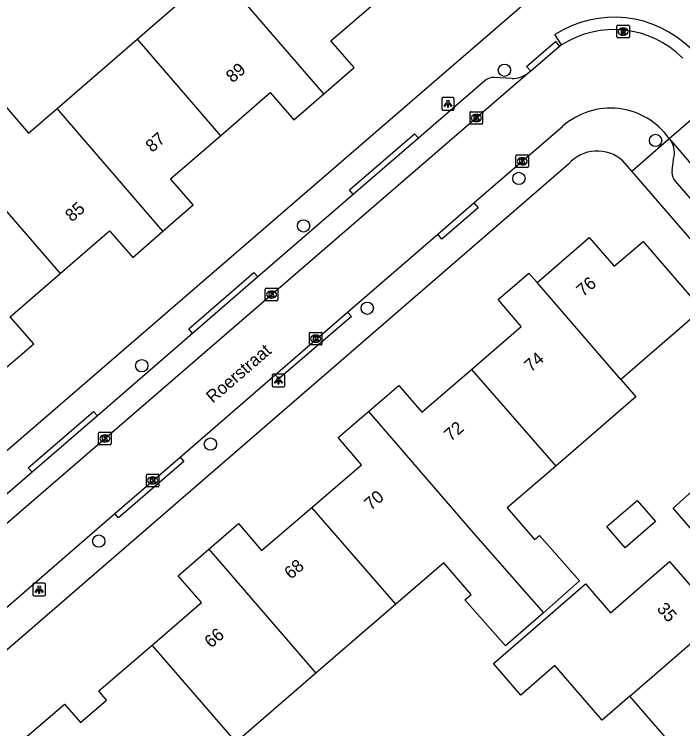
# Model space of a CAD drawing. Extents: x 157321 to 158827, y 386650 to 388532.
# Drawn here: x 157896.5 to 157949.6, y 388162.4 to 388219.2 of the extents above; entities that cross this region are included whole.
import ezdxf

# ---------------------------------------------------------------- set-up
doc = ezdxf.new("R2010")
doc.units = 0
for name, color, linetype in [('IMGEO_Boom', 7, 'Continuous'), ('IMGEO_Kolk', 7, 'Continuous'), ('IMGEO_Lichtpunt', 7, 'Continuous'), ('IMGEO_Openbare_ruimte_label', 7, 'Continuous'), ('IMGEO_Pand', 7, 'Continuous'), ('IMGEO_Pand_nummerreeks', 7, 'Continuous'), ('IMGEO_Rijbaan_lokaal_open', 7, 'Continuous'), ('IMGEO_Rioolput', 7, 'Continuous'), ('IMGEO_Voetpad_open', 7, 'Continuous')]:
    doc.layers.add(name, color=color, linetype=linetype)

msp = doc.modelspace()

# ---------------------------------------------------------------- linework, layer by layer
at = {"layer": 'IMGEO_Boom'}
for centre in [(157935.439, 388214.745), (157947.448, 388209.167), (157936.584, 388206.154), (157919.485, 388202.38), (157924.547, 388195.842), (157906.626, 388191.275), (157912.086, 388185.042), (157903.212, 388177.341)]:
    msp.add_circle(centre, 0.489, dxfattribs=at)
at = {"layer": 'IMGEO_Kolk'}
for p, q in [((157932.707, 388210.526), (157932.707, 388211.378)), ((157932.782, 388211.452), (157933.634, 388211.452)), ((157933.195, 388211.232), (157933.22, 388211.232)), ((157933.708, 388211.378), (157933.708, 388210.526)), ((157933.218, 388210.672), (157933.193, 388210.672)), ((157933.634, 388210.452), (157932.782, 388210.452)), ((157936.352, 388207.086), (157936.352, 388207.938)), ((157936.427, 388208.012), (157937.279, 388208.012)), ((157936.84, 388207.792), (157936.865, 388207.792)), ((157937.353, 388207.938), (157937.353, 388207.086)), ((157936.863, 388207.232), (157936.838, 388207.232)), ((157937.279, 388207.012), (157936.427, 388207.012)), ((157916.442, 388196.496), (157916.442, 388197.348)), ((157916.517, 388197.422), (157917.369, 388197.422)), ((157916.93, 388197.202), (157916.955, 388197.202)), ((157917.443, 388197.348), (157917.443, 388196.496)), ((157917.369, 388196.422), (157916.517, 388196.422)), ((157916.953, 388196.642), (157916.928, 388196.642)), ((157919.944, 388192.995), (157919.944, 388193.847)), ((157920.019, 388193.921), (157920.871, 388193.921)), ((157920.432, 388193.701), (157920.457, 388193.701)), ((157920.945, 388193.847), (157920.945, 388192.995)), ((157920.871, 388192.921), (157920.019, 388192.921)), ((157920.455, 388193.141), (157920.43, 388193.141)), ((157903.205, 388185.065), (157903.205, 388185.917)), ((157903.28, 388185.991), (157904.132, 388185.991)), ((157903.693, 388185.771), (157903.718, 388185.771)), ((157904.206, 388185.917), (157904.206, 388185.065)), ((157904.132, 388184.991), (157903.28, 388184.991)), ((157903.716, 388185.211), (157903.691, 388185.211)), ((157906.998, 388181.735), (157906.998, 388182.587)), ((157907.073, 388182.661), (157907.925, 388182.661)), ((157907.486, 388182.441), (157907.511, 388182.441)), ((157907.999, 388182.587), (157907.999, 388181.735)), ((157907.925, 388181.661), (157907.073, 388181.661)), ((157907.509, 388181.881), (157907.484, 388181.881))]:
    msp.add_line(p, q, dxfattribs=at)
for points in [[(157932.707, 388210.526), (157932.707, 388211.378)], [(157932.782, 388211.452), (157933.634, 388211.452)], [(157933.028, 388211.152), (157933.151, 388211.152), (157933.151, 388211.001), (157933.281, 388211.152), (157933.445, 388211.152), (157933.299, 388211.001), (157933.452, 388210.752), (157933.3, 388210.752), (157933.215, 388210.916), (157933.151, 388210.849), (157933.151, 388210.752), (157933.028, 388210.752), (157933.028, 388211.152)], [(157933.708, 388211.378), (157933.708, 388210.526)], [(157933.634, 388210.452), (157932.782, 388210.452)], [(157936.352, 388207.086), (157936.352, 388207.938)], [(157936.427, 388208.012), (157937.279, 388208.012)], [(157936.673, 388207.712), (157936.796, 388207.712), (157936.796, 388207.561), (157936.926, 388207.712), (157937.09, 388207.712), (157936.944, 388207.561), (157937.097, 388207.312), (157936.945, 388207.312), (157936.86, 388207.476), (157936.796, 388207.409), (157936.796, 388207.312), (157936.673, 388207.312), (157936.673, 388207.712)], [(157937.353, 388207.938), (157937.353, 388207.086)], [(157937.279, 388207.012), (157936.427, 388207.012)], [(157916.442, 388196.496), (157916.442, 388197.348)], [(157916.517, 388197.422), (157917.369, 388197.422)], [(157916.763, 388197.122), (157916.886, 388197.122), (157916.886, 388196.971), (157917.016, 388197.122), (157917.18, 388197.122), (157917.034, 388196.971), (157917.187, 388196.722), (157917.035, 388196.722), (157916.95, 388196.886), (157916.886, 388196.819), (157916.886, 388196.722), (157916.763, 388196.722), (157916.763, 388197.122)], [(157917.443, 388197.348), (157917.443, 388196.496)], [(157917.369, 388196.422), (157916.517, 388196.422)], [(157919.944, 388192.995), (157919.944, 388193.847)], [(157920.019, 388193.921), (157920.871, 388193.921)], [(157920.265, 388193.621), (157920.388, 388193.621), (157920.388, 388193.47), (157920.518, 388193.621), (157920.682, 388193.621), (157920.536, 388193.47), (157920.689, 388193.221), (157920.537, 388193.221), (157920.452, 388193.385), (157920.388, 388193.318), (157920.388, 388193.221), (157920.265, 388193.221), (157920.265, 388193.621)], [(157920.945, 388193.847), (157920.945, 388192.995)], [(157920.871, 388192.921), (157920.019, 388192.921)], [(157903.205, 388185.065), (157903.205, 388185.917)], [(157903.28, 388185.991), (157904.132, 388185.991)], [(157903.526, 388185.691), (157903.649, 388185.691), (157903.649, 388185.54), (157903.779, 388185.691), (157903.943, 388185.691), (157903.797, 388185.54), (157903.95, 388185.291), (157903.798, 388185.291), (157903.713, 388185.455), (157903.649, 388185.388), (157903.649, 388185.291), (157903.526, 388185.291), (157903.526, 388185.691)], [(157904.206, 388185.917), (157904.206, 388185.065)], [(157904.132, 388184.991), (157903.28, 388184.991)], [(157906.998, 388181.735), (157906.998, 388182.587)], [(157907.073, 388182.661), (157907.925, 388182.661)], [(157907.319, 388182.361), (157907.442, 388182.361), (157907.442, 388182.21), (157907.572, 388182.361), (157907.736, 388182.361), (157907.59, 388182.21), (157907.743, 388181.961), (157907.591, 388181.961), (157907.506, 388182.125), (157907.442, 388182.058), (157907.442, 388181.961), (157907.319, 388181.961), (157907.319, 388182.361)], [(157907.999, 388182.587), (157907.999, 388181.735)], [(157907.925, 388181.661), (157907.073, 388181.661)]]:
    msp.add_lwpolyline(points, dxfattribs=at)
for centre, start, end in [((157932.784, 388211.376), 91.552, 178.448), ((157932.784, 388211.376), 91.552, 178.448), ((157933.632, 388211.376), 1.552, 88.448), ((157933.632, 388211.376), 1.552, 88.448), ((157932.784, 388210.528), 181.552, 268.448), ((157932.784, 388210.528), 181.552, 268.448), ((157933.632, 388210.528), 271.552, 358.448), ((157933.632, 388210.528), 271.552, 358.448), ((157936.429, 388207.936), 91.552, 178.448), ((157936.429, 388207.936), 91.552, 178.448), ((157937.277, 388207.936), 1.552, 88.448), ((157937.277, 388207.936), 1.552, 88.448), ((157936.429, 388207.088), 181.552, 268.448), ((157936.429, 388207.088), 181.552, 268.448), ((157937.277, 388207.088), 271.552, 358.448), ((157937.277, 388207.088), 271.552, 358.448), ((157916.519, 388197.346), 91.552, 178.448), ((157916.519, 388197.346), 91.552, 178.448), ((157917.367, 388197.346), 1.552, 88.448), ((157917.367, 388197.346), 1.552, 88.448), ((157916.519, 388196.498), 181.552, 268.448), ((157916.519, 388196.498), 181.552, 268.448), ((157917.367, 388196.498), 271.552, 358.448), ((157917.367, 388196.498), 271.552, 358.448), ((157920.021, 388193.845), 91.552, 178.448), ((157920.021, 388193.845), 91.552, 178.448), ((157920.869, 388193.845), 1.552, 88.448), ((157920.869, 388193.845), 1.552, 88.448), ((157920.021, 388192.997), 181.552, 268.448), ((157920.021, 388192.997), 181.552, 268.448), ((157920.869, 388192.997), 271.552, 358.448), ((157920.869, 388192.997), 271.552, 358.448), ((157903.282, 388185.915), 91.552, 178.448), ((157903.282, 388185.915), 91.552, 178.448), ((157904.13, 388185.915), 1.552, 88.448), ((157904.13, 388185.915), 1.552, 88.448), ((157903.282, 388185.067), 181.552, 268.448), ((157903.282, 388185.067), 181.552, 268.448), ((157904.13, 388185.067), 271.552, 358.448), ((157904.13, 388185.067), 271.552, 358.448), ((157907.075, 388182.585), 91.552, 178.448), ((157907.075, 388182.585), 91.552, 178.448), ((157907.923, 388182.585), 1.552, 88.448), ((157907.923, 388182.585), 1.552, 88.448), ((157907.075, 388181.737), 181.552, 268.448), ((157907.075, 388181.737), 181.552, 268.448), ((157907.923, 388181.737), 271.552, 358.448), ((157907.923, 388181.737), 271.552, 358.448)]:
    msp.add_arc(centre, 0.0765, start, end, dxfattribs=at)
for centre, major_axis, ratio, start_param, end_param in [((157933.194, 388210.952), (-0.387, 0.002), 0.722429, 4.712389, 7.853982), ((157933.219, 388210.952), (-0.39, 0.002), 0.717154, 1.570796, 4.712389), ((157936.839, 388207.512), (-0.387, 0.002), 0.722429, 4.712389, 7.853982), ((157936.864, 388207.512), (-0.39, 0.002), 0.717154, 1.570796, 4.712389), ((157916.929, 388196.922), (-0.387, 0.002), 0.722429, 4.712389, 7.853982), ((157916.954, 388196.922), (-0.39, 0.002), 0.717154, 1.570796, 4.712389), ((157920.431, 388193.421), (-0.387, 0.002), 0.722429, 4.712389, 7.853982), ((157920.456, 388193.421), (-0.39, 0.002), 0.717154, 1.570796, 4.712389), ((157903.692, 388185.491), (-0.387, 0.002), 0.722429, 4.712389, 7.853982), ((157903.717, 388185.491), (-0.39, 0.002), 0.717154, 1.570796, 4.712389), ((157907.485, 388182.161), (-0.387, 0.002), 0.722429, 4.712389, 7.853982), ((157907.51, 388182.161), (-0.39, 0.002), 0.717154, 1.570796, 4.712389)]:
    msp.add_ellipse(centre, major_axis=major_axis, ratio=ratio, start_param=start_param, end_param=end_param, dxfattribs=at)
at = {"layer": 'IMGEO_Lichtpunt'}
for p, q in [((157930.454, 388212.479), (157930.454, 388211.672)), ((157930.454, 388212.479), (157930.454, 388211.672)), ((157931.356, 388212.574), (157930.548, 388212.574)), ((157931.356, 388212.574), (157930.548, 388212.574)), ((157931.45, 388211.672), (157931.45, 388212.479)), ((157931.45, 388211.672), (157931.45, 388212.479)), ((157930.548, 388211.578), (157931.356, 388211.578)), ((157930.548, 388211.578), (157931.356, 388211.578)), ((157917, 388190.501), (157917, 388189.694)), ((157917, 388190.501), (157917, 388189.694)), ((157917.902, 388190.596), (157917.094, 388190.596)), ((157917.902, 388190.596), (157917.094, 388190.596)), ((157917.996, 388189.694), (157917.996, 388190.501)), ((157917.996, 388189.694), (157917.996, 388190.501)), ((157917.094, 388189.6), (157917.902, 388189.6)), ((157917.094, 388189.6), (157917.902, 388189.6)), ((157897.981, 388173.897), (157897.981, 388173.09)), ((157897.981, 388173.897), (157897.981, 388173.09)), ((157898.883, 388173.992), (157898.075, 388173.992)), ((157898.883, 388173.992), (157898.075, 388173.992)), ((157898.977, 388173.09), (157898.977, 388173.897)), ((157898.977, 388173.09), (157898.977, 388173.897)), ((157898.075, 388172.996), (157898.883, 388172.996)), ((157898.075, 388172.996), (157898.883, 388172.996))]:
    msp.add_line(p, q, dxfattribs=at)
for points in [[(157930.828, 388212.143), (157930.867, 388212.115), (157930.679, 388211.853), (157930.641, 388211.88), (157930.828, 388212.143)], [(157930.93, 388212.095), (157930.977, 388212.095), (157930.977, 388211.773), (157930.93, 388211.773), (157930.93, 388212.095)], [(157931.04, 388212.115), (157931.078, 388212.142), (157931.265, 388211.88), (157931.226, 388211.852), (157931.04, 388212.115)], [(157917.374, 388190.165), (157917.413, 388190.137), (157917.225, 388189.875), (157917.187, 388189.902), (157917.374, 388190.165)], [(157917.476, 388190.117), (157917.523, 388190.117), (157917.523, 388189.795), (157917.476, 388189.795), (157917.476, 388190.117)], [(157917.586, 388190.137), (157917.624, 388190.164), (157917.811, 388189.902), (157917.772, 388189.874), (157917.586, 388190.137)], [(157898.355, 388173.561), (157898.394, 388173.533), (157898.206, 388173.271), (157898.168, 388173.298), (157898.355, 388173.561)], [(157898.457, 388173.513), (157898.504, 388173.513), (157898.504, 388173.191), (157898.457, 388173.191), (157898.457, 388173.513)], [(157898.567, 388173.533), (157898.605, 388173.56), (157898.792, 388173.298), (157898.753, 388173.27), (157898.567, 388173.533)]]:
    msp.add_lwpolyline(points, dxfattribs=at)
for centre in [(157930.953, 388212.277), (157917.499, 388190.299), (157898.48, 388173.695)]:
    msp.add_circle(centre, 0.0994, dxfattribs=at)
for centre, start, end in [((157930.548, 388212.479), 90, 180), ((157930.548, 388212.479), 90, 180), ((157931.356, 388212.479), 0, 90), ((157931.356, 388212.479), 0, 90), ((157930.548, 388211.672), 180, 270), ((157930.548, 388211.672), 180, 270), ((157931.356, 388211.672), 270, 0), ((157931.356, 388211.672), 270, 360), ((157917.094, 388190.501), 90, 180), ((157917.094, 388190.501), 90, 180), ((157917.902, 388190.501), 0, 90), ((157917.902, 388190.501), 0, 90), ((157917.094, 388189.694), 180, 270), ((157917.094, 388189.694), 180, 270), ((157917.902, 388189.694), 270, 0), ((157917.902, 388189.694), 270, 360), ((157898.075, 388173.897), 90, 180), ((157898.075, 388173.897), 90, 180), ((157898.883, 388173.897), 0, 90), ((157898.883, 388173.897), 0, 90), ((157898.075, 388173.09), 180, 270), ((157898.075, 388173.09), 180, 270), ((157898.883, 388173.09), 270, 0), ((157898.883, 388173.09), 270, 360)]:
    msp.add_arc(centre, 0.0946, start, end, dxfattribs=at)
at = {"layer": 'IMGEO_Pand'}
for points in [[(157906.254, 388217.207), (157912.603, 388222.706)], [(157921.103, 388212.874), (157912.603, 388222.706)], [(157921.103, 388212.874), (157923.498, 388214.948), (157921.646, 388217.086), (157925.594, 388220.505)], [(157899.904, 388211.707), (157906.254, 388217.207)], [(157906.254, 388217.207), (157912.881, 388209.541)], [(157890.362, 388209.894), (157894.448, 388213.434), (157897.641, 388209.747), (157899.904, 388211.707)], [(157912.881, 388209.541), (157916.838, 388212.968), (157918.713, 388210.804), (157921.103, 388212.874)], [(157908.312, 388201.951), (157899.904, 388211.707)], [(157890.362, 388209.894), (157900.146, 388198.6)], [(157908.312, 388201.951), (157910.724, 388204.04), (157908.926, 388206.115), (157912.881, 388209.541)], [(157900.146, 388198.6), (157904.068, 388201.997), (157905.91, 388199.871), (157908.312, 388201.951)], [(157938.031, 388197.872), (157938.163, 388197.986), (157942.181, 388201.461), (157944.159, 388199.171), (157946.449, 388201.15), (157951.126, 388195.737), (157944.81, 388190.279), (157944.682, 388190.168)], [(157895.649, 388190.939), (157898.046, 388193.014), (157896.182, 388195.167), (157900.146, 388198.6)], [(157932.833, 388190.984), (157936.776, 388194.395), (157934.934, 388196.526), (157937.373, 388198.635), (157938.031, 388197.872)], [(157944.682, 388190.168), (157938.031, 388197.872)], [(157924.649, 388187.644), (157927.042, 388189.711), (157928.89, 388187.574), (157932.833, 388190.984)], [(157932.833, 388190.984), (157939.516, 388183.305)], [(157944.682, 388190.168), (157945.868, 388188.794), (157939.516, 388183.305)], [(157920.136, 388180.015), (157924.089, 388183.408), (157922.24, 388185.563), (157924.649, 388187.644)], [(157924.649, 388187.644), (157933.135, 388177.786), (157938.531, 388171.65)], [(157939.516, 388183.305), (157935.659, 388179.972), (157937.827, 388177.462), (157938.212, 388177.795), (157941.399, 388174.172), (157938.531, 388171.65)], [(157943.575, 388178.492), (157945.979, 388180.571), (157947.438, 388178.885), (157945.034, 388176.806), (157943.575, 388178.492)], [(157911.954, 388176.695), (157914.308, 388178.729), (157916.145, 388176.59), (157920.136, 388180.015)], [(157926.802, 388172.319), (157920.136, 388180.015)], [(157907.451, 388169.087), (157911.364, 388172.464), (157909.524, 388174.595), (157911.954, 388176.695)], [(157911.954, 388176.695), (157920.464, 388166.843)], [(157938.531, 388171.65), (157935.531, 388169.012), (157932.3, 388172.686), (157932.793, 388173.112), (157930.624, 388175.622), (157926.802, 388172.319)], [(157945.398, 388165.013), (157943.196, 388163.114), (157939.447, 388167.462), (157936.728, 388165.108), (157934.56, 388167.615), (157938.087, 388170.666), (157941.868, 388173.936), (157943.854, 388171.64), (157948.562, 388175.712), (157952.487, 388171.174)], [(157926.802, 388172.319), (157920.464, 388166.843)], [(157945.398, 388165.013), (157952.487, 388171.174)], [(157914.134, 388161.372), (157907.62, 388155.744), (157905.953, 388157.673), (157902.994, 388155.116), (157897.33, 388161.65), (157900.506, 388164.393), (157901.769, 388162.928), (157903.839, 388164.714), (157903.217, 388165.434), (157907.451, 388169.087)], [(157914.134, 388161.372), (157907.451, 388169.087)], [(157920.464, 388166.843), (157914.134, 388161.372)], [(157949.015, 388156.252), (157946.891, 388158.707), (157949.158, 388160.669), (157945.398, 388165.013)]]:
    msp.add_lwpolyline(points, dxfattribs=at)
at = {"layer": 'IMGEO_Rijbaan_lokaal_open'}
for points in [[(157939.982, 388216.751), (157939.814, 388216.64)], [(157939.814, 388216.64), (157937.523, 388214.662)], [(157937.29, 388214.489), (157891.593, 388175.024)], [(157937.523, 388214.662), (157937.29, 388214.489)], [(157948.533, 388209.314), (157952.332, 388212.596)], [(157933.019, 388204.202), (157940.064, 388210.29)], [(157948.533, 388209.314), (157967.69, 388186.955)], [(157930.137, 388201.711), (157933.019, 388204.202)], [(157922.981, 388195.526), (157930.137, 388201.711)], [(157917.237, 388190.546), (157922.981, 388195.526)], [(157909.683, 388184.018), (157917.237, 388190.546)], [(157904.486, 388179.527), (157909.683, 388184.018)], [(157894.856, 388171.188), (157904.486, 388179.527)]]:
    msp.add_lwpolyline(points, dxfattribs=at)
for centre, radius, start, end in [((157944.144, 388210.28), 7.694, 44.8474, 122.7496), ((157943.861, 388206.01), 5.722, 35.2741, 131.5779)]:
    msp.add_arc(centre, radius, start, end, dxfattribs=at)
at = {"layer": 'IMGEO_Rioolput'}
for p, q in [((157944.361, 388217.385), (157944.361, 388218.237)), ((157944.436, 388218.311), (157945.288, 388218.311)), ((157944.849, 388218.091), (157944.874, 388218.091)), ((157945.362, 388218.237), (157945.362, 388217.385)), ((157945.288, 388217.311), (157944.436, 388217.311)), ((157944.872, 388217.531), (157944.847, 388217.531))]:
    msp.add_line(p, q, dxfattribs=at)
for points in [[(157944.361, 388217.385), (157944.361, 388218.237)], [(157944.436, 388218.311), (157945.288, 388218.311)], [(157944.95, 388218.009), (157944.698, 388218.011), (157944.698, 388217.611)], [(157944.876, 388217.93), (157944.822, 388217.93), (157944.822, 388217.849)], [(157945.362, 388218.237), (157945.362, 388217.385)], [(157945.288, 388217.311), (157944.436, 388217.311)], [(157944.698, 388217.611), (157944.822, 388217.611), (157944.822, 388217.773), (157944.833, 388217.773)], [(157944.822, 388217.849), (157944.874, 388217.849)], [(157944.88, 388217.744), (157944.951, 388217.611), (157945.091, 388217.611), (157945.026, 388217.737)]]:
    msp.add_lwpolyline(points, dxfattribs=at)
for centre, radius, start, end in [((157944.438, 388218.235), 0.0765, 91.552, 178.448), ((157944.438, 388218.235), 0.0765, 91.552, 178.448), ((157944.882, 388217.834), 0.0964, 77.0061, 93.1865), ((157944.896, 388217.891), 0.0378, 276.6634, 79.6772), ((157944.949, 388217.899), 0.109, 350.3612, 89.416), ((157944.947, 388217.899), 0.112, 277.5842, 350.9817), ((157945.286, 388218.235), 0.0765, 1.552, 88.448), ((157945.286, 388218.235), 0.0765, 1.552, 88.448), ((157944.438, 388217.387), 0.0765, 181.552, 268.448), ((157944.438, 388217.387), 0.0765, 181.552, 268.448), ((157944.832, 388217.72), 0.0533, 26.0293, 88.6989), ((157944.858, 388218.038), 0.19, 274.7715, 282.9687), ((157944.931, 388217.684), 0.108, 29.5134, 73.7905), ((157945.286, 388217.387), 0.0765, 271.552, 358.448), ((157945.286, 388217.387), 0.0765, 271.552, 358.448)]:
    msp.add_arc(centre, radius, start, end, dxfattribs=at)
for centre, major_axis, ratio, start_param, end_param in [((157944.848, 388217.811), (-0.387, 0.002), 0.722429, 4.712389, 7.853982), ((157944.873, 388217.811), (-0.39, 0.002), 0.717154, 1.570796, 4.712389)]:
    msp.add_ellipse(centre, major_axis=major_axis, ratio=ratio, start_param=start_param, end_param=end_param, dxfattribs=at)
at = {"layer": 'IMGEO_Voetpad_open'}
for points in [[(157937.2, 388220.15), (157930.262, 388214.173), (157884.219, 388174.436)], [(157939.982, 388216.751), (157939.443, 388217.57)], [(157937.523, 388214.662), (157937.197, 388215.04), (157939.488, 388217.018), (157939.814, 388216.64)], [(157933.907, 388213.93), (157928.601, 388209.343)], [(157936.043, 388214.096), (157934.619, 388214.179)], [(157923.419, 388204.863), (157923.142, 388205.234), (157928.292, 388209.683), (157928.601, 388209.343)], [(157928.601, 388209.343), (157923.419, 388204.863)], [(157945.548, 388206.727), (157948.533, 388209.314)], [(157948.749, 388206.817), (157948.906, 388207.814)], [(157940.524, 388207.291), (157895.173, 388168.074)], [(157945.548, 388206.727), (157944.842, 388207.541)], [(157960.181, 388189.841), (157945.548, 388206.727)], [(157959.213, 388194.066), (157948.891, 388206.081)], [(157923.419, 388204.863), (157915.864, 388198.33)], [(157933.019, 388204.202), (157933.345, 388203.824), (157930.463, 388201.333), (157930.137, 388201.711)], [(157910.674, 388193.843), (157910.366, 388194.189), (157915.54, 388198.665), (157915.864, 388198.33)], [(157915.864, 388198.33), (157910.674, 388193.843)], [(157922.981, 388195.526), (157923.278, 388195.183), (157917.529, 388190.232), (157917.237, 388190.546)], [(157910.674, 388193.843), (157903.111, 388187.304)], [(158001.762, 388118.745), (158000, 388120.783), (157948.839, 388179.97), (157951.647, 388182.484), (157956.093, 388186.355), (157959.556, 388189.311), (157960.181, 388189.841)], [(157897.929, 388182.825), (157897.617, 388183.172), (157902.798, 388187.644), (157903.111, 388187.304)], [(157903.111, 388187.304), (157897.929, 388182.825)], [(157909.683, 388184.018), (157909.966, 388183.671), (157904.789, 388179.19), (157904.486, 388179.527)], [(157897.929, 388182.825), (157890.587, 388176.477)]]:
    msp.add_lwpolyline(points, dxfattribs=at)
for centre, radius, start, end in [((157944.144, 388210.278), 8.676, 44.92, 122.8057), ((157936.103, 388216.081), 1.986, 268.2721, 306.7131), ((157934.595, 388213.106), 1.073, 88.6938, 129.8576), ((157947.176, 388208.18), 1.769, 348.0552, 39.8734), ((157942.807, 388205.28), 3.042, 48.0102, 138.6169), ((157949.782, 388206.635), 1.049, 169.9885, 211.8518)]:
    msp.add_arc(centre, radius, start, end, dxfattribs=at)

# ---------------------------------------------------------------- texts
at = {"layer": 'IMGEO_Openbare_ruimte_label'}
msp.add_text('Roerstraat', height=1, rotation=40.8624, dxfattribs=at).set_placement((157912.28, 388188.246))
at = {"layer": 'IMGEO_Pand_nummerreeks'}
for s, rotation, p in [('89', 40.8476, (157913.852, 388213.69)), ('87', 40.8476, (157907.465, 388208.168)), ('85', 40.8476, (157901.079, 388202.646)), ('76', 40.8576, (157941.693, 388196.702)), ('74', 40.8576, (157937.544, 388190.722)), ('72', 40.8244, (157931.175, 388185.217)), ('70', 40.8244, (157924.832, 388179.737)), ('68', 40.7441, (157918.482, 388174.261)), ('35', 310.8599, (157947.49, 388171.937)), ('66', 40.7441, (157912.137, 388168.795))]:
    msp.add_text(s, height=1, rotation=rotation, dxfattribs=at).set_placement(p)

doc.saveas('drawing.dxf')
